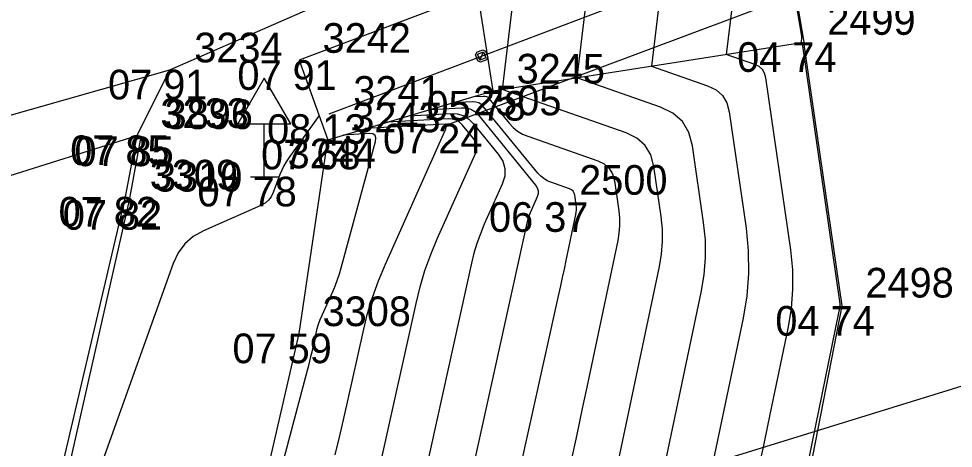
# Model space of a CAD drawing. Extents: x -703403 to -701924, y -1022520 to -1021856.
# Drawn here: x -702439.29 to -702430.47, y -1022325.13 to -1022321.08 of the extents above; entities that cross this region are included whole.
import ezdxf

# ---------------------------------------------------------------- set-up
doc = ezdxf.new("R2010")
doc.units = 0
for name, color, linetype in [('Ex_Major Contours', 7, 'Continuous'), ('Ex_Minor Contours', 7, 'Continuous'), ('Z_betonova_konstrukce', 7, 'Continuous'), ('Z_body', 7, 'Continuous'), ('Z_body_cisla', 7, 'Continuous'), ('Z_body_vysky_redukovane', 7, 'Continuous'), ('Z_chodnik', 7, 'Continuous'), ('Z_dopravni_znacky', 7, 'Continuous'), ('Z_hrany_paty', 7, 'Continuous'), ('Z_katastr_hranice', 7, 'Continuous'), ('Z_komunikace', 7, 'Continuous'), ('Z_obruba', 7, 'Continuous'), ('Z_produktovod30', 7, 'Continuous'), ('Z_rozhranni', 7, 'Continuous'), ('Z_vodni_tok', 7, 'Continuous'), ('Z_zabradli', 7, 'Continuous'), ('Z_zabradli_znaky', 7, 'Continuous')]:
    doc.layers.add(name, color=color, linetype=linetype)

# ---------------------------------------------------------------- blocks, each defined once
blk = doc.blocks.new('POINT_DISPLAY')
blk.add_line((0, 0), (0, 0))
blk = doc.blocks.new('Z527')
for p, q in [((0, 0.93), (-0.25, 0.5)), ((0.25, 0.5), (0, 0.93)), ((-0.25, 0.5), (0.25, 0.5)), ((0, 0), (0, 0.5)), ((-0.13, 0), (0.13, 0))]:
    blk.add_line(p, q)
blk = doc.blocks.new('Z530')
for p, q in [((-0.05, 0.03), (-0.03, 0.05)), ((-0.05, -0.03), (-0.05, 0.03)), ((-0.03, 0.05), (0.03, 0.05)), ((-0.03, -0.03), (-0.03, 0.03)), ((-0.03, 0.03), (0.03, 0.03)), ((-0.03, -0.03), (0.03, 0.03)), ((0.03, 0.05), (0.05, 0.03)), ((0.03, 0.03), (0.03, -0.03)), ((0.05, 0.03), (0.05, -0.03)), ((-0.03, -0.05), (-0.05, -0.03)), ((0.03, -0.03), (-0.03, -0.03)), ((0.03, -0.05), (-0.03, -0.05)), ((0.05, -0.03), (0.03, -0.05))]:
    blk.add_line(p, q)

msp = doc.modelspace()

# ---------------------------------------------------------------- linework, layer by layer
at = {"layer": 'Ex_Major Contours'}
for points in [[(-702433.8913, -1022311.695), (-702432.5141, -1022319.8299), (-702432.4931, -1022319.9877), (-702432.4835, -1022320.1457), (-702432.4854, -1022320.304), (-702432.4987, -1022320.4626), (-702432.6125, -1022321.415)], [(-702432.298, -1022325.2908), (-702432.26, -1022325.1066), (-702432.2216, -1022324.9224), (-702432.183, -1022324.7383), (-702432.0281, -1022324.0019), (-702431.9976, -1022323.8175), (-702431.9835, -1022323.6326), (-702431.9858, -1022323.4472), (-702432.0045, -1022323.2613), (-702432.2396, -1022321.635), (-702432.2512, -1022321.5919), (-702432.2723, -1022321.5565), (-702432.3029, -1022321.529), (-702432.3431, -1022321.5094), (-702432.6125, -1022321.415)], [(-702434.9906, -1022321.8133), (-702434.9015, -1022321.8084), (-702434.8873, -1022321.8091), (-702434.8745, -1022321.8129), (-702434.863, -1022321.8198), (-702434.853, -1022321.8298), (-702434.6604, -1022322.0653), (-702434.6231, -1022322.1053), (-702434.5813, -1022322.1392), (-702434.5353, -1022322.1668), (-702434.4849, -1022322.1883), (-702433.8236, -1022322.42), (-702433.7634, -1022322.4495), (-702433.7174, -1022322.4908), (-702433.6858, -1022322.5438), (-702433.6684, -1022322.6085), (-702433.6275, -1022322.8912), (-702433.6204, -1022322.9617), (-702433.6196, -1022323.0321), (-702433.6249, -1022323.1022), (-702433.6365, -1022323.1722), (-702433.9181, -1022324.5108), (-702433.9703, -1022324.7571), (-702434.0231, -1022325.0033), (-702434.0765, -1022325.2493)], [(-702435.8602, -1022325.224), (-702435.5389, -1022323.7649), (-702435.5004, -1022323.6089), (-702435.4541, -1022323.4554), (-702435.4001, -1022323.3046), (-702435.3383, -1022323.1563), (-702434.9777, -1022322.3493), (-702434.9663, -1022322.3124), (-702434.9656, -1022322.277), (-702434.9756, -1022322.243), (-702434.9963, -1022322.2104), (-702435.1005, -1022322.0828), (-702435.1284, -1022322.0552), (-702435.1601, -1022322.0361), (-702435.1956, -1022322.0256), (-702435.2348, -1022322.0236), (-702435.8117, -1022322.0554)]]:
    msp.add_lwpolyline(points, dxfattribs=at)
at = {"layer": 'Ex_Minor Contours'}
for points in [[(-702434.2405, -1022311.82), (-702433.1238, -1022318.4164), (-702433.0826, -1022318.7259), (-702433.0639, -1022319.0359), (-702433.0675, -1022319.3464), (-702433.0935, -1022319.6575), (-702433.3168, -1022321.5256)], [(-702434.5897, -1022311.945), (-702433.7335, -1022317.0029), (-702433.6721, -1022317.4641), (-702433.6442, -1022317.926), (-702433.6496, -1022318.3887), (-702433.6884, -1022318.8523), (-702434.0212, -1022321.6362)], [(-702434.939, -1022312.07), (-702434.3366, -1022315.628), (-702434.2577, -1022316.2215), (-702434.2217, -1022316.8161), (-702434.2287, -1022317.4117), (-702434.2786, -1022318.0083), (-702434.7255, -1022321.7467)], [(-702432.4433, -1022318.06), (-702431.9044, -1022321.2435), (-702431.9036, -1022321.2495), (-702431.9032, -1022321.2556), (-702431.9033, -1022321.2617), (-702431.9038, -1022321.2678), (-702431.9082, -1022321.3044)], [(-702432.3323, -1022327.6762), (-702431.5514, -1022323.8548), (-702431.5455, -1022323.8265), (-702431.5395, -1022323.7981), (-702431.5384, -1022323.7911), (-702431.5378, -1022323.7839), (-702431.5379, -1022323.7768), (-702431.5386, -1022323.7697), (-702431.8938, -1022321.3129), (-702431.8951, -1022321.3099), (-702431.8978, -1022321.3081), (-702431.9082, -1022321.3044)], [(-702433.3168, -1022321.5256), (-702432.7883, -1022321.7107), (-702432.7096, -1022321.7493), (-702432.6495, -1022321.8032), (-702432.6081, -1022321.8725), (-702432.5854, -1022321.9572), (-702432.4266, -1022323.0556), (-702432.4051, -1022323.2692), (-702432.4025, -1022323.4822), (-702432.4187, -1022323.6945), (-702432.4538, -1022323.9063), (-702432.8946, -1022326.0019)], [(-702433.6762, -1022327.5984), (-702432.848, -1022323.6616), (-702432.8208, -1022323.4971), (-702432.8082, -1022323.3321), (-702432.8102, -1022323.1667), (-702432.8269, -1022323.0008), (-702432.9312, -1022322.2794), (-702432.9651, -1022322.1532), (-702433.0267, -1022322.0499), (-702433.1162, -1022321.9695), (-702433.2336, -1022321.9121), (-702434.0212, -1022321.6362)], [(-702433.8198, -1022326.1624), (-702433.2423, -1022323.4169), (-702433.2228, -1022323.2997), (-702433.2139, -1022323.1821), (-702433.2153, -1022323.0642), (-702433.2272, -1022322.946), (-702433.2957, -1022322.4724), (-702433.3248, -1022322.3639), (-702433.3778, -1022322.2751), (-702433.4548, -1022322.2059), (-702433.5557, -1022322.1565), (-702434.7255, -1022321.7467)], [(-702435.0864, -1022327.7277), (-702434.191, -1022323.6809), (-702434.1735, -1022323.6011), (-702434.1561, -1022323.5213), (-702434.139, -1022323.4415), (-702434.1221, -1022323.3616), (-702434.0308, -1022322.9275), (-702434.027, -1022322.9048), (-702434.0253, -1022322.882), (-702434.0255, -1022322.8592), (-702434.0279, -1022322.8363), (-702434.0411, -1022322.7447), (-702434.0467, -1022322.7237), (-702434.057, -1022322.7065), (-702434.0719, -1022322.6931), (-702434.0914, -1022322.6835), (-702434.2669, -1022322.622), (-702434.302, -1022322.6071), (-702434.334, -1022322.5879), (-702434.363, -1022322.5643), (-702434.389, -1022322.5365), (-702434.9018, -1022321.909), (-702434.9233, -1022321.8877), (-702434.9478, -1022321.873), (-702434.9752, -1022321.8648), (-702435.0055, -1022321.8633), (-702435.1959, -1022321.8738)], [(-702435.4012, -1022321.9343), (-702435.1094, -1022321.9182), (-702435.063, -1022321.9206), (-702435.0211, -1022321.9331), (-702434.9836, -1022321.9556), (-702434.9506, -1022321.9883), (-702434.4115, -1022322.648), (-702434.3948, -1022322.6743), (-702434.3867, -1022322.7017), (-702434.3873, -1022322.7303), (-702434.3965, -1022322.7601), (-702434.4508, -1022322.8815), (-702434.4635, -1022322.9121), (-702434.4747, -1022322.9432), (-702434.4842, -1022322.9748), (-702434.4922, -1022323.007), (-702435.3818, -1022327.0472)], [(-702436.4522, -1022321.9917), (-702436.7374, -1022322.3913), (-702436.7624, -1022322.4289), (-702436.7848, -1022322.4678), (-702436.8047, -1022322.508), (-702436.822, -1022322.5497), (-702436.8859, -1022322.719), (-702436.9051, -1022322.7583), (-702436.9306, -1022322.7917), (-702436.9624, -1022322.819), (-702437.0007, -1022322.8403), (-702437.5443, -1022323.081), (-702437.6404, -1022323.1349), (-702437.7201, -1022323.2041), (-702437.7832, -1022323.2887), (-702437.8299, -1022323.3885), (-702439.0023, -1022326.6701)], [(-702435.6064, -1022321.9948), (-702435.2134, -1022321.9732), (-702435.1509, -1022321.9764), (-702435.0944, -1022321.9932), (-702435.0439, -1022322.0236), (-702434.9994, -1022322.0676), (-702434.7632, -1022322.3566), (-702434.7209, -1022322.4231), (-702434.7005, -1022322.4926), (-702434.702, -1022322.565), (-702434.7254, -1022322.6403), (-702434.8945, -1022323.0189), (-702434.9318, -1022323.1083), (-702434.9644, -1022323.1993), (-702434.9923, -1022323.2919), (-702435.0155, -1022323.3859), (-702435.621, -1022326.1356)], [(-702436.3018, -1022325.194), (-702436.261, -1022325.0293), (-702436.2219, -1022324.8642), (-702436.1845, -1022324.6987), (-702436.0386, -1022324.0359), (-702435.998, -1022323.8715), (-702435.9492, -1022323.7098), (-702435.8923, -1022323.5509), (-702435.8271, -1022323.3946), (-702435.2662, -1022322.1391), (-702435.2635, -1022322.1328), (-702435.2611, -1022322.1264), (-702435.2589, -1022322.1199), (-702435.257, -1022322.1133), (-702435.2497, -1022322.0867), (-702435.249, -1022322.0809), (-702435.2505, -1022322.0769), (-702435.2541, -1022322.0747), (-702435.2599, -1022322.0742), (-702436.0169, -1022322.1159)], [(-702437.4881, -1022327.8946), (-702436.5617, -1022324.3963), (-702436.5505, -1022324.3528), (-702436.5397, -1022324.3092), (-702436.5293, -1022324.2655), (-702436.5194, -1022324.2217), (-702436.4808, -1022324.0463), (-702436.4701, -1022324.0027), (-702436.4571, -1022323.96), (-702436.4421, -1022323.9179), (-702436.4248, -1022323.8765), (-702436.3215, -1022323.6453), (-702436.2992, -1022323.5927), (-702436.279, -1022323.5394), (-702436.2609, -1022323.4853), (-702436.2449, -1022323.4305), (-702435.9207, -1022322.2366), (-702435.9165, -1022322.2028), (-702435.925, -1022322.1792), (-702435.9462, -1022322.166), (-702435.9802, -1022322.1631), (-702436.2222, -1022322.1764)]]:
    msp.add_lwpolyline(points, dxfattribs=at)
at = {"layer": 'Z_betonova_konstrukce'}
for p, q in [((-702434.81, -1022321.76), (-702436.28, -1022312.55)), ((-702424.53, -1022316.88), (-702436.64, -1022321.47)), ((-702434.81, -1022321.76), (-702431.88, -1022321.3)), ((-702436.64, -1022321.47), (-702436.37, -1022322.22)), ((-702436.37, -1022322.22), (-702434.81, -1022321.76))]:
    msp.add_line(p, q, dxfattribs=at)
at = {"layer": 'Z_chodnik'}
for p, q in [((-702438.28, -1022322.76), (-702438.17, -1022322.18)), ((-702439.25, -1022326.91), (-702438.28, -1022322.76))]:
    msp.add_line(p, q, dxfattribs=at)
at = {"layer": 'Z_hrany_paty'}
for p, q in [((-702436.64, -1022324.05), (-702436.37, -1022322.22)), ((-702437.53, -1022327.91), (-702436.64, -1022324.05))]:
    msp.add_line(p, q, dxfattribs=at)
at = {"layer": 'Z_katastr_hranice'}
msp.add_line((-702429.5, -1022324.27), (-702432.63, -1022325.24), dxfattribs=at)
at = {"layer": 'Z_komunikace'}
for p, q in [((-702437.86, -1022321.56), (-702435.77, -1022320.64)), ((-702438.17, -1022322.18), (-702437.86, -1022321.56)), ((-702445.89, -1022324.62), (-702438.17, -1022322.18))]:
    msp.add_line(p, q, dxfattribs=at)
at = {"layer": 'Z_obruba'}
for p, q in [((-702438.24, -1022322.79), (-702438.13, -1022322.19)), ((-702438.13, -1022322.19), (-702438.17, -1022322.18)), ((-702439.17, -1022326.89), (-702438.24, -1022322.79))]:
    msp.add_line(p, q, dxfattribs=at)
at = {"layer": 'Z_produktovod30'}
msp.add_line((-702435.22, -1022322.07), (-702425.43, -1022318.4), dxfattribs=at)
at = {"layer": 'Z_rozhranni'}
msp.add_line((-702441.52, -1022322.6), (-702437.86, -1022321.56), dxfattribs=at)
at = {"layer": 'Z_vodni_tok'}
for p, q in [((-702433.57, -1022311.58), (-702431.88, -1022321.3)), ((-702431.52, -1022323.79), (-702431.88, -1022321.3)), ((-702432.34, -1022327.98), (-702431.52, -1022323.79))]:
    msp.add_line(p, q, dxfattribs=at)
at = {"layer": 'Z_zabradli'}
msp.add_line((-702424.4, -1022317.44), (-702436.36, -1022321.98), dxfattribs=at)

# ---------------------------------------------------------------- block references
at = {"layer": 'Z_body'}
for p in [(-702431.88, -1022321.3), (-702436.64, -1022321.47), (-702437.86, -1022321.56), (-702434.81, -1022321.76), (-702436.36, -1022321.98), (-702435.22, -1022322.07), (-702438.17, -1022322.18), (-702438.13, -1022322.19), (-702436.37, -1022322.22), (-702436.97, -1022322.57), (-702438.28, -1022322.76), (-702438.24, -1022322.79), (-702434.22, -1022322.81), (-702431.52, -1022323.79), (-702436.64, -1022324.05)]:
    msp.add_blockref('POINT_DISPLAY', p, dxfattribs=at)
at = {"layer": 'Z_dopravni_znacky'}
msp.add_blockref('Z527', (-702436.97, -1022322.57), dxfattribs=at)
at = {"layer": 'Z_zabradli_znaky', "rotation": 20.8}
msp.add_blockref('Z530', (-702434.92, -1022321.43), dxfattribs=at)

# ---------------------------------------------------------------- texts
at = {"layer": 'Z_body_cisla'}
for s, p in [('2499', (-702431.66, -1022321.23)), ('3242', (-702436.42, -1022321.4)), ('3234', (-702437.63, -1022321.49)), ('3245', (-702434.59, -1022321.69)), ('3241', (-702436.13, -1022321.9)), ('2505', (-702435, -1022321.99)), ('3233', (-702437.95, -1022322.11)), ('3896', (-702437.91, -1022322.12)), ('3243', (-702436.14, -1022322.15)), ('3244', (-702436.75, -1022322.49)), ('3309', (-702438.05, -1022322.69)), ('3310', (-702438.01, -1022322.71)), ('2500', (-702434, -1022322.74)), ('2498', (-702431.3, -1022323.71)), ('3308', (-702436.42, -1022323.98))]:
    msp.add_text(s, height=0.28, dxfattribs=at).set_placement(p)
at = {"layer": 'Z_body_vysky_redukovane'}
for s, p in [('04 74', (-702432.51, -1022321.58)), ('07 91', (-702437.2233, -1022321.75)), ('07 91', (-702438.4433, -1022321.84)), ('05 78', (-702435.44, -1022322.04)), ('08 13', (-702436.9433, -1022322.26)), ('07 24', (-702435.85, -1022322.35)), ('07 85', (-702438.8, -1022322.46)), ('07 85', (-702438.76, -1022322.47)), ('07 68', (-702437, -1022322.5)), ('07 78', (-702437.6, -1022322.85)), ('07 82', (-702438.91, -1022323.04)), ('07 82', (-702438.87, -1022323.07)), ('06 37', (-702434.85, -1022323.09)), ('04 74', (-702432.15, -1022324.07)), ('07 59', (-702437.27, -1022324.33))]:
    msp.add_text(s, height=0.28, dxfattribs=at).set_placement(p)

doc.saveas('drawing.dxf')
